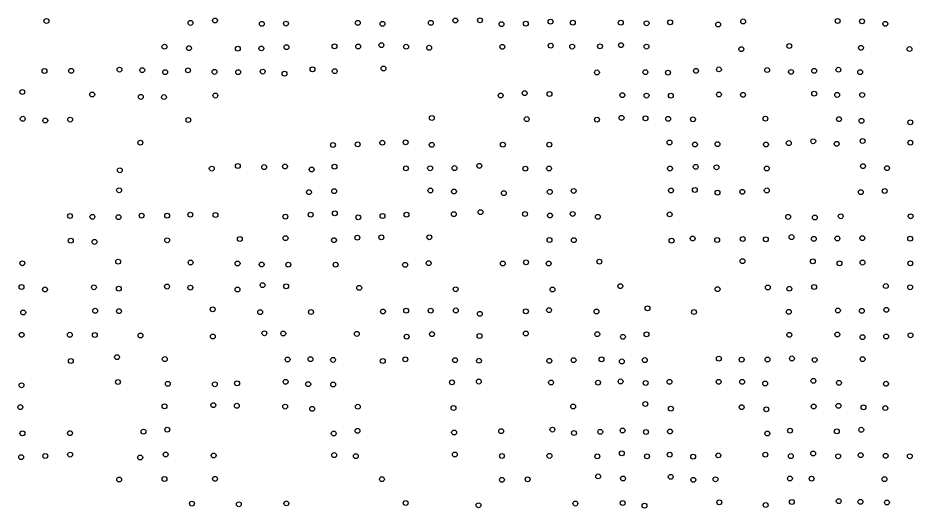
# Model space of a CAD drawing. Extents: x 20503438 to 20508873, y 7964251 to 7984667.
# Drawn here: x 20507463.5 to 20507830.7, y 7970092.4 to 7970293.4 of the extents above; entities that cross this region are included whole.
import ezdxf

# ---------------------------------------------------------------- set-up
doc = ezdxf.new("R2010")
doc.units = 0
doc.layers.add('SurSurveyPoints', color=7, linetype='Continuous')

msp = doc.modelspace()

# ---------------------------------------------------------------- linework, layer by layer
at = {"layer": 'SurSurveyPoints'}
for centre in [(20507475.22, 7970292.13), (20507534.3, 7970291.37), (20507544.38, 7970292.38), (20507563.56, 7970290.98), (20507573.47, 7970291.09), (20507602.94, 7970291.4), (20507613.05, 7970290.97), (20507632.91, 7970291.41), (20507642.93, 7970292.35), (20507653.08, 7970292.42), (20507661.89, 7970290.87), (20507671.87, 7970291.06), (20507682.01, 7970291.86), (20507691.15, 7970291.49), (20507710.8, 7970291.49), (20507721.39, 7970291.23), (20507731.07, 7970291.62), (20507750.73, 7970290.7), (20507761.03, 7970291.98), (20507799.75, 7970292.16), (20507809.78, 7970292.01), (20507819.34, 7970290.97), (20507523.62, 7970281.6), (20507533.68, 7970281.02), (20507553.72, 7970280.79), (20507563.39, 7970280.92), (20507573.69, 7970281.42), (20507593.38, 7970281.78), (20507603.07, 7970281.72), (20507612.62, 7970282.26), (20507622.8, 7970281.6), (20507632.2, 7970281.18), (20507662.22, 7970281.55), (20507682.07, 7970282.02), (20507690.88, 7970281.66), (20507702.29, 7970281.79), (20507710.88, 7970282.24), (20507721.37, 7970281.66), (20507760.27, 7970280.62), (20507779.93, 7970281.89), (20507809.35, 7970281.13), (20507829.22, 7970280.64), (20507474.42, 7970271.64), (20507485.38, 7970271.73), (20507505.21, 7970272.23), (20507514.53, 7970272), (20507533.29, 7970271.94), (20507584.35, 7970272.32), (20507593.48, 7970271.56), (20507613.47, 7970272.66), (20507741.65, 7970271.7), (20507751.06, 7970272.31), (20507770.86, 7970272.03), (20507790.14, 7970271.74), (20507800.07, 7970272.17), (20507523.9, 7970271.15), (20507544.18, 7970271.28), (20507553.88, 7970271.19), (20507563.94, 7970271.41), (20507572.85, 7970270.54), (20507701.02, 7970271.07), (20507720.91, 7970271.19), (20507730.19, 7970270.96), (20507780.64, 7970271.27), (20507809.02, 7970271.16), (20507465.34, 7970263.06), (20507494.01, 7970262.03), (20507513.94, 7970261.03), (20507523.42, 7970260.96), (20507544.53, 7970261.58), (20507661.55, 7970261.61), (20507671.4, 7970262.59), (20507681.57, 7970262.24), (20507711.46, 7970261.75), (20507721.39, 7970261.57), (20507731.33, 7970261.56), (20507751.06, 7970262.01), (20507760.96, 7970261.86), (20507790.16, 7970262.36), (20507799.57, 7970261.85), (20507809.8, 7970261.84), (20507465.5, 7970252.07), (20507474.75, 7970251.35), (20507484.98, 7970251.73), (20507533.43, 7970251.56), (20507633.3, 7970252.36), (20507672.23, 7970251.93), (20507701.02, 7970251.69), (20507711.13, 7970252.47), (20507720.96, 7970252.23), (20507730.26, 7970252.04), (20507740.4, 7970251.86), (20507770.13, 7970252.1), (20507800.33, 7970251.9), (20507809.57, 7970251.23), (20507829.57, 7970250.63), (20507513.74, 7970242.26), (20507613.01, 7970242.24), (20507622.56, 7970242.39), (20507730.8, 7970242.33), (20507789.76, 7970242.85), (20507810, 7970242.93), (20507829.6, 7970242.28), (20507592.74, 7970241.32), (20507602.91, 7970241.57), (20507633.26, 7970241.39), (20507662.46, 7970241.46), (20507681.5, 7970241.45), (20507741.24, 7970241.51), (20507750.5, 7970241.67), (20507770.38, 7970241.5), (20507779.71, 7970242.09), (20507799.37, 7970241.8), (20507543.04, 7970231.64), (20507553.71, 7970232.7), (20507564.54, 7970232.25), (20507573.08, 7970232.53), (20507584.02, 7970231.28), (20507593.38, 7970232.44), (20507622.68, 7970231.76), (20507632.59, 7970231.78), (20507642.61, 7970231.84), (20507652.77, 7970232.74), (20507671.66, 7970231.63), (20507681.39, 7970231.69), (20507731, 7970231.65), (20507741.55, 7970232.35), (20507750.07, 7970232.19), (20507770.72, 7970231.68), (20507810.18, 7970232.63), (20507819.99, 7970231.79), (20507505.35, 7970230.95), (20507505.03, 7970222.76), (20507582.91, 7970221.98), (20507593.22, 7970222.36), (20507632.72, 7970222.68), (20507642.41, 7970222.26), (20507662.85, 7970221.58), (20507681.68, 7970222.08), (20507691.5, 7970222.48), (20507731.41, 7970222.69), (20507741.19, 7970222.85), (20507750.47, 7970221.75), (20507760.65, 7970222.13), (20507770.69, 7970222.69), (20507809.28, 7970221.99), (20507819.05, 7970222.46), (20507593.5, 7970213.29), (20507642.34, 7970212.93), (20507653.28, 7970213.76), (20507671.53, 7970213.01), (20507691.07, 7970213.05), (20507730.87, 7970212.86), (20507484.92, 7970212.19), (20507494.08, 7970211.88), (20507504.78, 7970211.7), (20507514.26, 7970212.36), (20507524.74, 7970212.34), (20507534.26, 7970212.74), (20507544.54, 7970212.63), (20507573.25, 7970211.92), (20507583.6, 7970212.75), (20507603.13, 7970211.65), (20507613.07, 7970212.21), (20507622.89, 7970212.77), (20507681.78, 7970212.42), (20507701.4, 7970211.85), (20507779.46, 7970211.83), (20507790.4, 7970211.59), (20507801.03, 7970212.09), (20507829.71, 7970212.1), (20507485.2, 7970202.1), (20507524.72, 7970202.26), (20507554.54, 7970202.78), (20507573.31, 7970203.12), (20507593.16, 7970202.31), (20507602.76, 7970203.33), (20507612.59, 7970203.44), (20507632.27, 7970203.48), (20507681.6, 7970202.36), (20507691.56, 7970202.31), (20507731.64, 7970202.1), (20507740.29, 7970202.97), (20507750.34, 7970202.38), (20507760.81, 7970202.78), (20507770.33, 7970202.65), (20507780.84, 7970203.55), (20507789.99, 7970202.85), (20507799.66, 7970203), (20507809.87, 7970203.13), (20507829.5, 7970202.91), (20507494.92, 7970201.58), (20507465.35, 7970192.82), (20507504.63, 7970193.5), (20507534.36, 7970193.16), (20507553.62, 7970192.71), (20507563.49, 7970192.34), (20507574.44, 7970192.24), (20507593.83, 7970192.23), (20507622.34, 7970192.18), (20507632.02, 7970192.85), (20507662.43, 7970192.74), (20507671.96, 7970193.21), (20507681.24, 7970192.75), (20507702.04, 7970193.46), (20507760.74, 7970193.69), (20507789.56, 7970193.62), (20507800.54, 7970192.8), (20507809.95, 7970193.11), (20507829.58, 7970192.81), (20507563.89, 7970183.84), (20507819.51, 7970183.47), (20507465.02, 7970183.08), (20507474.65, 7970182.1), (20507494.71, 7970182.99), (20507504.91, 7970182.42), (20507524.7, 7970183.27), (20507534.26, 7970182.84), (20507553.61, 7970182.07), (20507573.55, 7970183.36), (20507603.53, 7970182.76), (20507643.1, 7970182.17), (20507682.79, 7970182.07), (20507710.64, 7970183.41), (20507750.51, 7970182.2), (20507771.12, 7970182.89), (20507779.93, 7970182.38), (20507790.11, 7970183.09), (20507829.51, 7970182.98), (20507465.71, 7970172.63), (20507495.22, 7970173.35), (20507504.99, 7970173.2), (20507543.41, 7970173.95), (20507562.88, 7970172.79), (20507583.72, 7970172.82), (20507613.28, 7970173.07), (20507622.78, 7970173.4), (20507632.83, 7970173.41), (20507643.15, 7970173.49), (20507671.89, 7970173.1), (20507681.39, 7970173.59), (20507700.85, 7970173.07), (20507721.74, 7970174.34), (20507740.85, 7970172.82), (20507779.75, 7970172.91), (20507799.88, 7970173.46), (20507809.66, 7970173.33), (20507819.72, 7970173.75), (20507653, 7970172.07), (20507465.06, 7970163.47), (20507484.84, 7970163.51), (20507495.09, 7970163.43), (20507513.79, 7970163.19), (20507543.48, 7970162.78), (20507564.63, 7970164.13), (20507572.37, 7970164.05), (20507602.56, 7970163.86), (20507622.95, 7970162.72), (20507633.38, 7970163.78), (20507652.85, 7970163), (20507671.85, 7970164.01), (20507701.16, 7970163.75), (20507711.69, 7970162.64), (20507721.38, 7970163.67), (20507779.96, 7970163.49), (20507799.65, 7970163.62), (20507809.95, 7970162.53), (20507819.68, 7970162.79), (20507829.63, 7970163.3), (20507504.2, 7970154.33), (20507485.24, 7970152.77), (20507523.76, 7970153.53), (20507574.14, 7970153.37), (20507583.53, 7970153.5), (20507592.8, 7970153.2), (20507613.18, 7970152.76), (20507622.43, 7970153.43), (20507642.83, 7970153.1), (20507652.65, 7970152.86), (20507681.51, 7970152.8), (20507691.45, 7970153.11), (20507702.9, 7970153.42), (20507711.26, 7970152.58), (20507720.67, 7970153.12), (20507751.04, 7970153.73), (20507760.37, 7970153.32), (20507771.01, 7970153.36), (20507781.01, 7970153.81), (20507790.35, 7970153.19), (20507809.99, 7970153.5), (20507504.55, 7970144.14), (20507525.01, 7970143.38), (20507544.32, 7970143.22), (20507553.43, 7970143.6), (20507573.33, 7970144.19), (20507582.61, 7970143.24), (20507592.85, 7970143.1), (20507641.55, 7970144.02), (20507652.58, 7970144.32), (20507682.22, 7970143.94), (20507701.49, 7970143.89), (20507710.73, 7970144.38), (20507721.03, 7970143.74), (20507730.77, 7970144.22), (20507750.95, 7970144.2), (20507760.6, 7970144.23), (20507770.05, 7970143.54), (20507789.82, 7970144.61), (20507800.29, 7970143.79), (20507819.58, 7970143.42), (20507464.98, 7970142.81), (20507464.52, 7970133.85), (20507523.64, 7970134.18), (20507543.67, 7970134.62), (20507553.34, 7970134.4), (20507573.14, 7970134.06), (20507584.23, 7970133.12), (20507602.97, 7970134), (20507642.19, 7970133.46), (20507691.28, 7970134.11), (20507720.89, 7970135.12), (20507731.37, 7970133.22), (20507760.39, 7970133.83), (20507770.52, 7970132.94), (20507789.94, 7970134.1), (20507800.08, 7970134.38), (20507810.36, 7970133.77), (20507819.34, 7970133.45), (20507465.38, 7970123.08), (20507484.88, 7970123.17), (20507515.05, 7970123.8), (20507524.79, 7970124.59), (20507593.07, 7970123.01), (20507602.8, 7970124.14), (20507642.44, 7970123.46), (20507661.77, 7970123.97), (20507682.76, 7970124.63), (20507691.63, 7970123.21), (20507702.39, 7970123.71), (20507711.55, 7970124.28), (20507721.13, 7970123.63), (20507730.98, 7970123.84), (20507770.92, 7970123.02), (20507780.25, 7970124.17), (20507799.42, 7970123.93), (20507809.45, 7970124.56), (20507474.75, 7970113.82), (20507484.93, 7970114.38), (20507524.12, 7970114.41), (20507543.8, 7970113.99), (20507593.24, 7970114.17), (20507602.15, 7970113.71), (20507642.72, 7970114.43), (20507662.06, 7970113.82), (20507681.54, 7970113.84), (20507701.19, 7970113.66), (20507711.26, 7970114.88), (20507721.57, 7970113.65), (20507730.89, 7970114.34), (20507750.81, 7970114.05), (20507770.08, 7970114.33), (20507780.57, 7970113.76), (20507789.73, 7970114.85), (20507799.98, 7970113.7), (20507809.2, 7970114.14), (20507819.45, 7970113.89), (20507829.37, 7970113.7), (20507464.88, 7970113.32), (20507513.7, 7970113.21), (20507740.49, 7970113.54), (20507505.07, 7970104.18), (20507523.65, 7970104.38), (20507544.35, 7970104.43), (20507612.84, 7970104.31), (20507662.06, 7970104.02), (20507672.58, 7970104.23), (20507701.54, 7970105.43), (20507711.74, 7970104.58), (20507731.3, 7970105.27), (20507740.55, 7970104.02), (20507749.68, 7970104.27), (20507780.19, 7970104.57), (20507789.08, 7970104.52), (20507818.96, 7970104.32), (20507534.9, 7970094.25), (20507554.14, 7970094.02), (20507573.63, 7970094.36), (20507622.58, 7970094.53), (20507652.45, 7970093.6), (20507692.19, 7970094.3), (20507711.57, 7970094.53), (20507720.52, 7970093.44), (20507751.21, 7970094.82), (20507770.24, 7970093.69), (20507780.95, 7970094.93), (20507800.21, 7970095.29), (20507809.11, 7970095), (20507819.98, 7970094.74)]:
    msp.add_circle(centre, 1, dxfattribs=at)

doc.saveas('drawing.dxf')
